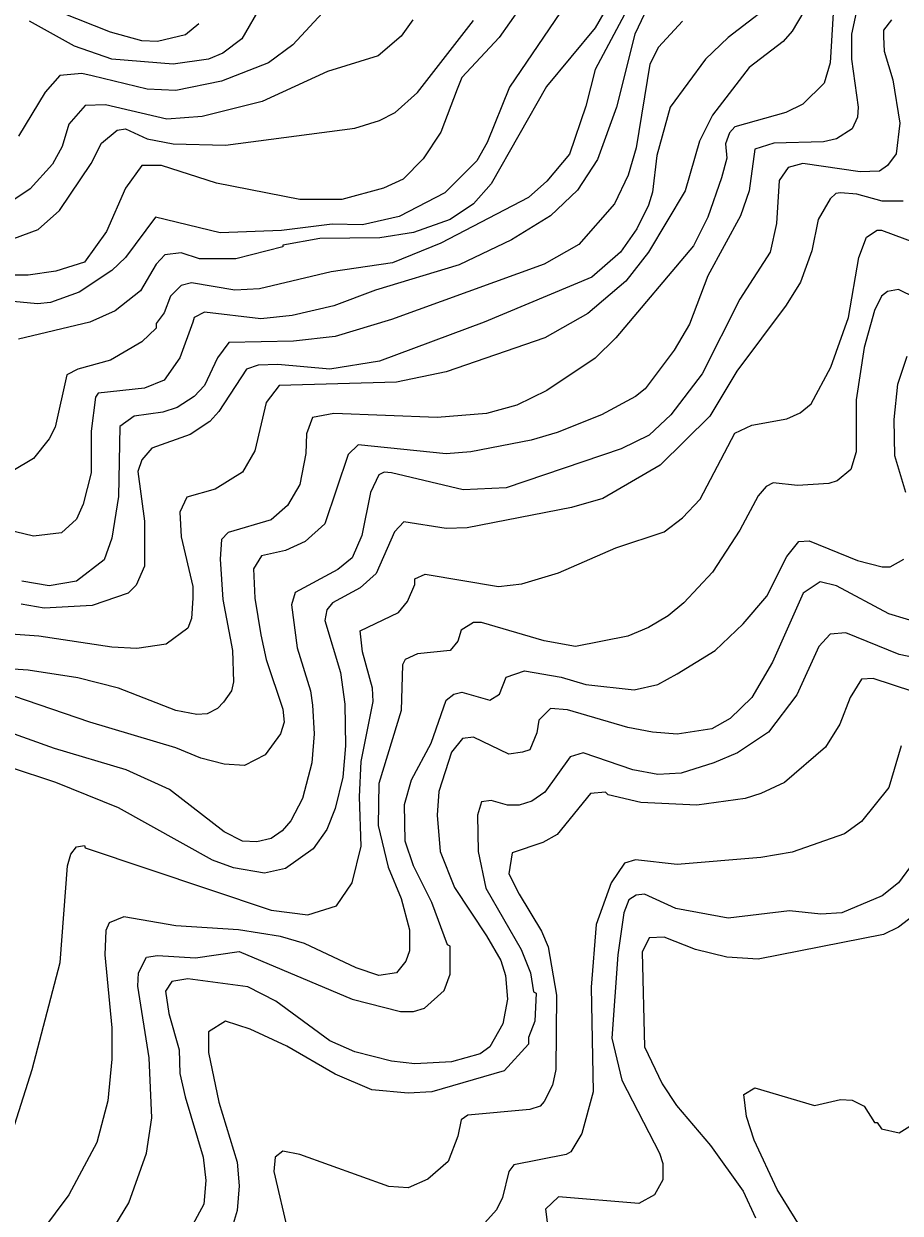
# Model space of a CAD drawing. Extents: x 423 to 448.8, y 7456.3 to 7484.
# Drawn here: x 431.339 to 432.377, y 7466.067 to 7467.476 of the extents above; entities that cross this region are included whole.
import ezdxf

# ---------------------------------------------------------------- set-up
doc = ezdxf.new("R2010")
doc.units = 0
doc.header["$LTSCALE"] = 0.032
doc.layers.add('1', color=7, linetype='Continuous', lineweight=25)
doc.layers.add('2', color=7, linetype='Continuous', lineweight=13)

msp = doc.modelspace()

# ---------------------------------------------------------------- linework, layer by layer
at = {"layer": '1'}
for points in [[(431.546, 7467.4764), (431.5305, 7467.4632), (431.4973, 7467.4555), (431.4787, 7467.4563), (431.4416, 7467.4663), (431.3426, 7467.5058)], [(431.9265, 7467.4949), (431.9018, 7467.4601), (431.8577, 7467.4129), (431.8523, 7467.399), (431.833, 7467.348), (431.812, 7467.3163), (431.7881, 7467.2923), (431.7649, 7467.2815), (431.7154, 7467.2683), (431.6659, 7467.2683), (431.5669, 7467.2876), (431.5019, 7467.3085), (431.4787, 7467.3085), (431.4594, 7467.2815), (431.4369, 7467.2304), (431.4107, 7467.194), (431.3766, 7467.1832), (431.3441, 7467.1786), (431.3101, 7467.1786)], [(432.1191, 7467.4795), (432.0905, 7467.4485), (432.0805, 7467.4284), (432.0642, 7467.3294), (432.0549, 7467.2969), (432.0387, 7467.2629), (431.9962, 7467.2149), (431.9552, 7467.1917), (431.7742, 7467.126), (431.7077, 7467.1059), (431.6582, 7467.1005), (431.5816, 7467.0989), (431.5684, 7467.0804), (431.5529, 7467.0479), (431.5406, 7467.0347), (431.5205, 7467.0216), (431.5035, 7467.0162), (431.4694, 7467.0115), (431.4524, 7466.9991), (431.4509, 7466.9164), (431.4431, 7466.8669), (431.4338, 7466.8414), (431.4013, 7466.8158), (431.3689, 7466.8104), (431.3364, 7466.8158)], [(432.3666, 7467.481), (432.3574, 7467.4686), (432.3574, 7467.4609), (432.3581, 7467.4439), (432.3682, 7467.4099), (432.3767, 7467.3588), (432.3721, 7467.3224), (432.362, 7467.3085), (432.3527, 7467.3016), (432.3295, 7467.3008), (432.2615, 7467.3109), (432.2444, 7467.3062), (432.2336, 7467.2908), (432.2305, 7467.2397), (432.2228, 7467.2057), (432.1872, 7467.15), (432.1423, 7467.0618), (432.1052, 7467.0131), (432.0797, 7466.9891), (432.0464, 7466.9728), (431.9103, 7466.9264), (431.8593, 7466.9241), (431.7742, 7466.9442), (431.7656, 7466.945), (431.7595, 7466.9419), (431.7494, 7466.921), (431.7393, 7466.87), (431.7278, 7466.8437)], [(431.7278, 7466.8437), (431.7107, 7466.8298), (431.6604, 7466.8027), (431.6558, 7466.788), (431.6628, 7466.737), (431.6783, 7466.6859), (431.6806, 7466.6689), (431.6829, 7466.6349), (431.6798, 7466.6008), (431.669, 7466.5583), (431.6551, 7466.5319), (431.645, 7466.5203), (431.6319, 7466.5111), (431.6149, 7466.5072), (431.5978, 7466.508), (431.5761, 7466.5188), (431.5112, 7466.5691), (431.4602, 7466.5923), (431.3751, 7466.6178), (431.29, 7466.648)], [(432.4053, 7466.7648), (432.3636, 7466.7772), (432.3016, 7466.8104), (432.2823, 7466.815), (432.2622, 7466.8019), (432.2259, 7466.7199), (432.2011, 7466.6781), (432.1756, 7466.6534), (432.1539, 7466.641), (432.113, 7466.6348), (432.0836, 7466.6372), (432.0542, 7466.6426), (431.983, 7466.6634), (431.9629, 7466.665), (431.949, 7466.6511), (431.9467, 7466.6364), (431.9381, 7466.6163), (431.9296, 7466.6132), (431.9134, 7466.6108), (431.8716, 7466.631), (431.8585, 7466.6294), (431.8453, 7466.6132), (431.8306, 7466.5668), (431.8283, 7466.5389), (431.8322, 7466.4956), (431.8492, 7466.4531), (431.8871, 7466.3958), (431.9041, 7466.3664), (431.9095, 7466.3487), (431.9118, 7466.3208), (431.9064, 7466.2914), (431.891, 7466.2644), (431.8794, 7466.2559), (431.8453, 7466.2466), (431.802, 7466.2442), (431.7742, 7466.2473), (431.7309, 7466.2582), (431.7015, 7466.2713), (431.6373, 7466.3185), (431.604, 7466.3355), (431.5329, 7466.3448), (431.5143, 7466.3417), (431.5066, 7466.3301), (431.5104, 7466.3038), (431.5228, 7466.2605), (431.5235, 7466.2327), (431.5298, 7466.2048), (431.5514, 7466.1337), (431.5545, 7466.1058), (431.5522, 7466.078), (431.5282, 7466.0338)], [(432.3922, 7466.419), (432.3751, 7466.4059), (432.3574, 7466.3974), (432.2089, 7466.368), (432.1717, 7466.3703), (432.1346, 7466.3796), (432.0975, 7466.3943), (432.0797, 7466.3935), (432.0712, 7466.3765), (432.0743, 7466.2643), (432.0951, 7466.2203), (432.1121, 7466.1947), (432.1524, 7466.1475), (432.191, 7466.0934), (432.2057, 7466.0617)]]:
    msp.add_lwpolyline(points, dxfattribs=at)
at = {"layer": '2'}
for points in [[(432.3303, 7467.5158), (432.3194, 7467.464), (432.3194, 7467.4346), (432.3272, 7467.3774), (432.3264, 7467.3657), (432.3202, 7467.3518), (432.3017, 7467.3402), (432.2862, 7467.3364), (432.2274, 7467.3348), (432.205, 7467.3279), (432.198, 7467.2784), (432.188, 7467.249), (432.1493, 7467.1778), (432.1276, 7467.1206), (432.1091, 7467.0897), (432.075, 7467.044), (432.0635, 7467.0347), (432.0232, 7467.013), (431.9706, 7466.9922), (431.9397, 7466.9829), (431.8685, 7466.969), (431.8392, 7466.9667), (431.7347, 7466.9775), (431.7231, 7466.9659), (431.6953, 7466.8839), (431.672, 7466.863), (431.6488, 7466.8522), (431.6202, 7466.846), (431.611, 7466.8305), (431.6125, 7466.7957), (431.6195, 7466.7524), (431.6257, 7466.723), (431.6457, 7466.6642), (431.6473, 7466.6488), (431.6427, 7466.6349), (431.6249, 7466.6101), (431.6001, 7466.5977), (431.5762, 7466.5993), (431.5483, 7466.6062), (431.5189, 7466.6186), (431.4168, 7466.6488), (431.3271, 7466.6797)], [(432.239, 7467.5112), (432.1733, 7467.4601), (432.1462, 7467.4346), (432.1044, 7467.3774), (432.0889, 7467.3201), (432.0836, 7467.2768), (432.0789, 7467.2614), (432.065, 7467.2335), (432.0456, 7467.2056), (432.0116, 7467.1763), (431.884, 7467.1229), (431.7603, 7467.0765), (431.7015, 7467.0672), (431.6396, 7467.0726), (431.6164, 7467.0718), (431.6024, 7467.0672), (431.57, 7467.0169), (431.5592, 7467.0053), (431.536, 7466.9898), (431.4903, 7466.9736), (431.4787, 7466.9597), (431.474, 7466.9458), (431.4818, 7466.887), (431.4818, 7466.8336), (431.4717, 7466.8112), (431.4625, 7466.8019), (431.4199, 7466.7872), (431.3627, 7466.7841), (431.3356, 7466.7887)], [(432.2777, 7467.5166), (432.249, 7467.4678), (432.2383, 7467.4555), (432.198, 7467.4245), (432.1547, 7467.3681), (432.1392, 7467.3372), (432.1222, 7467.2784), (432.0789, 7467.2057), (432.0518, 7467.1716), (432.007, 7467.133), (431.9559, 7467.1043), (431.8392, 7467.0641), (431.7804, 7467.0517), (431.6411, 7467.0479), (431.6257, 7467.0278), (431.6125, 7466.9705), (431.5978, 7466.945), (431.5653, 7466.9249), (431.5321, 7466.9156), (431.5236, 7466.8978), (431.5251, 7466.8684), (431.539, 7466.8097), (431.539, 7466.7957), (431.5375, 7466.7717)], [(431.9745, 7467.4903), (431.9141, 7467.4013), (431.8878, 7467.3356), (431.8755, 7467.314), (431.8376, 7467.276), (431.7835, 7467.2482), (431.7402, 7467.2381), (431.7042, 7467.239), (431.6441, 7467.2315), (431.5715, 7467.2288), (431.4949, 7467.2474), (431.4594, 7467.1995), (431.4431, 7467.184), (431.4045, 7467.1585), (431.3704, 7467.1461), (431.355, 7467.1446), (431.2885, 7467.1507)], [(432.0317, 7467.4996), (432.0155, 7467.4717), (431.9582, 7467.4021), (431.8925, 7467.2869), (431.8716, 7467.2629), (431.8438, 7467.2443), (431.8005, 7467.229), (431.7607, 7467.2226), (431.6894, 7467.2219), (431.6457, 7467.2141), (431.6457, 7467.2119), (431.5901, 7467.1979), (431.5468, 7467.1979), (431.5251, 7467.2049), (431.5058, 7467.2025), (431.4957, 7467.1917), (431.4772, 7467.16), (431.447, 7467.1361), (431.4168, 7467.1229), (431.3325, 7467.1028)], [(431.6976, 7467.4949), (431.6574, 7467.4516), (431.6288, 7467.43), (431.5731, 7467.4083), (431.5189, 7467.3974), (431.4849, 7467.399), (431.4199, 7467.4145), (431.4076, 7467.4176), (431.3813, 7467.4152), (431.3642, 7467.3952), (431.3325, 7467.3433)], [(431.6202, 7467.4988), (431.597, 7467.4586), (431.5746, 7467.4415), (431.5576, 7467.4346), (431.5158, 7467.4284), (431.4431, 7467.4346), (431.399, 7467.45), (431.3457, 7467.4795)], [(432.0534, 7467.4934), (432.0155, 7467.4222), (432.0047, 7467.3789)], [(431.7997, 7467.481), (431.7858, 7467.4617), (431.7587, 7467.4385), (431.6984, 7467.4199), (431.621, 7467.3843), (431.5499, 7467.3665), (431.5081, 7467.3635), (431.4354, 7467.3804), (431.4114, 7467.3797), (431.3921, 7467.3573), (431.3844, 7467.331), (431.3727, 7467.3101), (431.3464, 7467.2807), (431.3162, 7467.2606), (431.2753, 7467.2459), (431.2467, 7467.2443), (431.2142, 7467.2482), (431.1956, 7467.2436), (431.1886, 7467.2358), (431.1848, 7467.2234), (431.1848, 7467.2087), (431.1786, 7467.1956)], [(432.2978, 7467.4888), (432.2939, 7467.43), (432.287, 7467.406), (432.2615, 7467.3812), (432.2414, 7467.3712), (432.181, 7467.3542), (432.1748, 7467.3472), (432.1702, 7467.3341), (432.1717, 7467.3171), (432.1655, 7467.2938), (432.1493, 7467.2474), (432.1323, 7467.2134), (432.0402, 7467.1043), (432.0155, 7467.0803), (431.9583, 7467.0417), (431.9227, 7467.0246), (431.8871, 7467.0146), (431.8283, 7467.01), (431.7061, 7467.0146), (431.6806, 7467.01), (431.6736, 7466.9906), (431.6728, 7466.9674), (431.6659, 7466.9303), (431.6512, 7466.9055), (431.6318, 7466.8885), (431.5808, 7466.8738), (431.573, 7466.8653), (431.5715, 7466.8421), (431.5746, 7466.7942), (431.5862, 7466.7339), (431.587, 7466.6967), (431.5847, 7466.6859), (431.5754, 7466.6727), (431.5684, 7466.665), (431.5561, 7466.6588), (431.5437, 7466.658), (431.5189, 7466.6627), (431.4509, 7466.689), (431.4029, 7466.7014), (431.3441, 7466.7107), (431.273, 7466.7153)], [(431.3163, 7467.218), (431.3557, 7467.2327), (431.3812, 7467.2552), (431.4184, 7467.3109), (431.4307, 7467.3348), (431.4493, 7467.3503), (431.4594, 7467.3518), (431.4849, 7467.3402), (431.5158, 7467.334), (431.5777, 7467.3325), (431.7309, 7467.3526), (431.7603, 7467.3619), (431.7788, 7467.3712), (431.8051, 7467.3951), (431.8716, 7467.4802)], [(432.0742, 7467.488), (432.0627, 7467.464), (432.041, 7467.3774), (432.0186, 7467.3155), (431.9946, 7467.2791), (431.9629, 7467.2489), (431.9165, 7467.2203), (431.8546, 7467.1909), (431.7556, 7467.1608), (431.7061, 7467.1422), (431.6566, 7467.1306), (431.6195, 7467.1267), (431.553, 7467.1345), (431.5406, 7467.1283)], [(432.0047, 7467.3789), (431.9853, 7467.3217), (431.9583, 7467.29), (431.9366, 7467.2706), (431.833, 7467.2165), (431.7757, 7467.1933), (431.703, 7467.1824), (431.6179, 7467.1623), (431.5886, 7467.1608), (431.5375, 7467.1693), (431.5251, 7467.1662), (431.5127, 7467.1538), (431.505, 7467.1337), (431.4957, 7467.1213), (431.4957, 7467.1159), (431.4787, 7467.0997), (431.4416, 7467.078), (431.4029, 7467.0672), (431.3897, 7467.0603), (431.3758, 7466.9984), (431.3688, 7466.9845), (431.3503, 7466.9613), (431.3256, 7466.9465)], [(432.3806, 7467.266), (432.3558, 7467.266), (432.3256, 7467.2745), (432.3063, 7467.276), (432.3009, 7467.2753), (432.2939, 7467.2691), (432.28, 7467.2443), (432.2723, 7467.2072), (432.2591, 7467.1701), (432.2421, 7467.143), (432.1833, 7467.0649), (432.1516, 7467.0115), (432.0928, 7466.9535), (432.0248, 7466.914), (431.9877, 7466.9032), (431.8639, 7466.8793), (431.8392, 7466.8785), (431.7889, 7466.8862), (431.778, 7466.8746), (431.7564, 7466.8251), (431.7371, 7466.8081), (431.7046, 7466.7903), (431.6976, 7466.7818), (431.6953, 7466.7694), (431.7138, 7466.7076), (431.7192, 7466.6704), (431.72, 7466.6209), (431.7169, 7466.5838), (431.7077, 7466.5467), (431.6976, 7466.5219), (431.6814, 7466.4987), (431.6489, 7466.4755), (431.6241, 7466.4701), (431.587, 7466.4763), (431.5623, 7466.4855), (431.4509, 7466.5474), (431.3766, 7466.5776), (431.3217, 7466.5954)], [(431.3124, 7466.1228), (431.3487, 7466.2373), (431.382, 7466.3641), (431.3905, 7466.4786), (431.3944, 7466.4925), (431.4013, 7466.501), (431.4107, 7466.5026), (431.4114, 7466.5002), (431.6319, 7466.426), (431.6752, 7466.4206), (431.7092, 7466.4314), (431.7277, 7466.4585), (431.7386, 7466.5018), (431.7363, 7466.5606), (431.7386, 7466.6024), (431.7525, 7466.6735), (431.7517, 7466.689), (431.7401, 7466.7323), (431.7371, 7466.757), (431.7827, 7466.7787), (431.7935, 7466.7918), (431.802, 7466.8119), (431.802, 7466.8189), (431.8144, 7466.8243), (431.901, 7466.8096), (431.9289, 7466.8127), (431.9722, 7466.8259), (432.0403, 7466.8553), (432.0975, 7466.8746), (432.1191, 7466.8909), (432.14, 7466.9133), (432.181, 7466.9914), (432.2011, 7467.0007), (432.2429, 7467.0084), (432.2584, 7467.0154), (432.2715, 7467.0262), (432.2947, 7467.0695), (432.3156, 7467.1283), (432.328, 7467.1995), (432.3372, 7467.2234), (432.3496, 7467.2319), (432.355, 7467.2319), (432.4069, 7467.2126)], [(432.4146, 7467.1422), (432.3751, 7467.1616), (432.362, 7467.1592), (432.355, 7467.1538), (432.3465, 7467.1368), (432.3342, 7467.0927), (432.3249, 7467.0309), (432.3249, 7466.969), (432.3187, 7466.9481), (432.3024, 7466.935), (432.2924, 7466.9318), (432.2553, 7466.9295), (432.2266, 7466.9326), (432.2181, 7466.928), (432.2089, 7466.9171), (432.1872, 7466.8762), (432.1547, 7466.8267), (432.1207, 7466.7903), (432.1021, 7466.7748), (432.0789, 7466.7609), (432.0542, 7466.7509), (431.9923, 7466.7385), (431.9552, 7466.7454), (431.8809, 7466.7671), (431.8716, 7466.7671), (431.8569, 7466.7578), (431.853, 7466.7447), (431.8438, 7466.7338), (431.8051, 7466.73), (431.7904, 7466.723), (431.7873, 7466.7168), (431.7858, 7466.6627), (431.7595, 7466.5761), (431.7587, 7466.5266), (431.7703, 7466.4771), (431.7858, 7466.4399), (431.7958, 7466.4028), (431.7958, 7466.3781), (431.7912, 7466.3657), (431.7804, 7466.3518), (431.7595, 7466.3486), (431.7324, 7466.3579), (431.6713, 7466.3865), (431.6427, 7466.395), (431.5932, 7466.4028), (431.5189, 7466.4074), (431.4571, 7466.4183), (431.44, 7466.4113), (431.4361, 7466.402), (431.4346, 7466.3734), (431.4431, 7466.2868), (431.4431, 7466.2497), (431.4385, 7466.2002), (431.4253, 7466.1507)], [(431.5406, 7467.1283), (431.539, 7467.1229), (431.5236, 7467.0804), (431.505, 7467.0541), (431.4818, 7467.0448), (431.4269, 7467.0386), (431.4238, 7467.0339), (431.4184, 7466.9937), (431.4184, 7466.9442), (431.4091, 7466.9071), (431.4013, 7466.8893), (431.3836, 7466.8731), (431.3503, 7466.8692), (431.2761, 7466.887)], [(432.3837, 7466.921), (432.3705, 7466.9644), (432.3697, 7467.0077), (432.3744, 7467.0494), (432.3852, 7467.0827)], [(431.4354, 7466.0339), (431.4632, 7466.0795), (431.4841, 7466.1383), (431.4903, 7466.1801), (431.4872, 7466.2512), (431.474, 7466.3363), (431.4748, 7466.3518), (431.4841, 7466.3703), (431.4973, 7466.3726), (431.5421, 7466.3695), (431.5939, 7466.3773), (431.7278, 7466.3208), (431.785, 7466.3061), (431.8005, 7466.3061), (431.8136, 7466.31), (431.8368, 7466.3309), (431.8438, 7466.3502), (431.8438, 7466.3835), (431.8407, 7466.385), (431.8221, 7466.4353), (431.8004, 7466.4786), (431.7904, 7466.508), (431.7896, 7466.5513), (431.7981, 7466.5807), (431.8213, 7466.624), (431.8391, 7466.675), (431.8484, 7466.682), (431.8577, 7466.6844), (431.8909, 7466.6751), (431.9025, 7466.682), (431.9103, 7466.7021), (431.932, 7466.7099), (431.9753, 7466.7021), (432.0047, 7466.6936), (432.0619, 7466.6874), (432.0898, 7466.6936), (432.113, 7466.706), (432.1578, 7466.7338), (432.191, 7466.7655), (432.2189, 7466.798), (432.2429, 7466.8452), (432.2568, 7466.863), (432.2692, 7466.8638), (432.3264, 7466.8406), (432.3558, 7466.8328), (432.3651, 7466.8328), (432.3813, 7466.8421)], [(431.5375, 7466.7717), (431.5329, 7466.7601), (431.5073, 7466.7415), (431.4725, 7466.7361), (431.4431, 7466.7377), (431.3565, 7466.7509), (431.2683, 7466.7571)], [(432.4192, 7466.7199), (432.3759, 7466.7292), (432.3125, 7466.7547), (432.2939, 7466.7532), (432.2808, 7466.7385), (432.2545, 7466.6813), (432.2212, 7466.6372), (432.1841, 7466.6124), (432.1563, 7466.6008), (432.1176, 7466.5884), (432.0898, 7466.5869), (432.0604, 7466.5923), (432.0016, 7466.6124), (431.9861, 7466.6078), (431.9559, 7466.566), (431.9405, 7466.5552), (431.9258, 7466.5505), (431.9119, 7466.5505), (431.8925, 7466.5559), (431.8809, 7466.5544), (431.8763, 7466.5389), (431.877, 7466.4956), (431.8863, 7466.4523), (431.9281, 7466.3796), (431.9389, 7466.3518), (431.9428, 7466.3293), (431.9459, 7466.3278), (431.9443, 7466.2945), (431.9366, 7466.2752), (431.9366, 7466.2674), (431.908, 7466.2357), (431.8221, 7466.211), (431.7943, 7466.2094), (431.751, 7466.2133), (431.7077, 7466.2319), (431.6504, 7466.2651), (431.6071, 7466.2852), (431.5777, 7466.2945), (431.5576, 7466.2821), (431.5576, 7466.2574), (431.57, 7466.1986), (431.5916, 7466.1275), (431.5939, 7466.0996), (431.5916, 7466.0702), (431.5785, 7466.0269)], [(432.4162, 7466.6774), (432.3449, 7466.7006), (432.3311, 7466.6998), (432.3179, 7466.6782), (432.3055, 7466.6464), (432.2885, 7466.6194), (432.2398, 7466.5776), (432.212, 7466.5644), (432.1934, 7466.5583), (432.1362, 7466.5505), (432.0696, 7466.5536), (432.031, 7466.5629), (432.0279, 7466.566), (432.0101, 7466.5644), (431.9706, 7466.5157), (431.9536, 7466.5065), (431.9173, 7466.4941), (431.9134, 7466.4693), (431.9258, 7466.4453), (431.952, 7466.4013), (431.9598, 7466.3827), (431.9698, 7466.3255), (431.9691, 7466.2373), (431.9652, 7466.2187), (431.9551, 7466.1994), (431.9505, 7466.1939), (431.9382, 7466.1901), (431.8647, 7466.1832), (431.8569, 7466.1777), (431.8531, 7466.1584), (431.8415, 7466.1282), (431.8175, 7466.1073), (431.7942, 7466.0973), (431.7711, 7466.0988), (431.6659, 7466.1367), (431.6458, 7466.1406), (431.6365, 7466.1336), (431.635, 7466.1166), (431.652, 7466.0439)], [(432.3782, 7466.6209), (432.3635, 7466.5714), (432.3311, 7466.5312), (432.311, 7466.5165), (432.2491, 7466.4948), (432.212, 7466.4886), (432.113, 7466.4801), (432.0635, 7466.4856), (432.0503, 7466.4817), (432.0348, 7466.4585), (432.017, 7466.409), (432.0109, 7466.3348), (432.0131, 7466.211), (432, 7466.1615), (431.9869, 7466.1398), (431.9815, 7466.1367), (431.9195, 7466.1244), (431.9134, 7466.1166), (431.9057, 7466.0857), (431.8987, 7466.071)], [(432.3937, 7466.484), (432.3751, 7466.4585), (432.3558, 7466.443), (432.3079, 7466.4229), (432.2831, 7466.4213), (432.246, 7466.4252), (432.1733, 7466.4167), (432.1114, 7466.4283), (432.0743, 7466.4453), (432.0642, 7466.4438), (432.0557, 7466.4384), (432.0495, 7466.4229), (432.0425, 7466.3734), (432.0356, 7466.2744), (432.0472, 7466.2249), (432.092, 7466.1383), (432.0959, 7466.1259), (432.0959, 7466.1066), (432.0859, 7466.0888), (432.0673, 7466.0787), (431.9722, 7466.0865), (431.9567, 7466.0718), (431.959, 7466.0532)], [(432.2599, 7466.0493), (432.2313, 7466.095), (432.2042, 7466.1538), (432.1949, 7466.1816), (432.1918, 7466.2079), (432.205, 7466.2156), (432.2754, 7466.1947), (432.3063, 7466.2017)], [(432.3063, 7466.2017), (432.3202, 7466.2009), (432.3342, 7466.194), (432.3465, 7466.1746), (432.3496, 7466.1746), (432.355, 7466.1669), (432.3759, 7466.1622), (432.4053, 7466.1808)], [(431.4253, 7466.1507), (431.3921, 7466.0888), (431.3434, 7466.0238)], [(431.8987, 7466.071), (431.8708, 7466.04)]]:
    msp.add_lwpolyline(points, dxfattribs=at)

doc.saveas('drawing.dxf')
